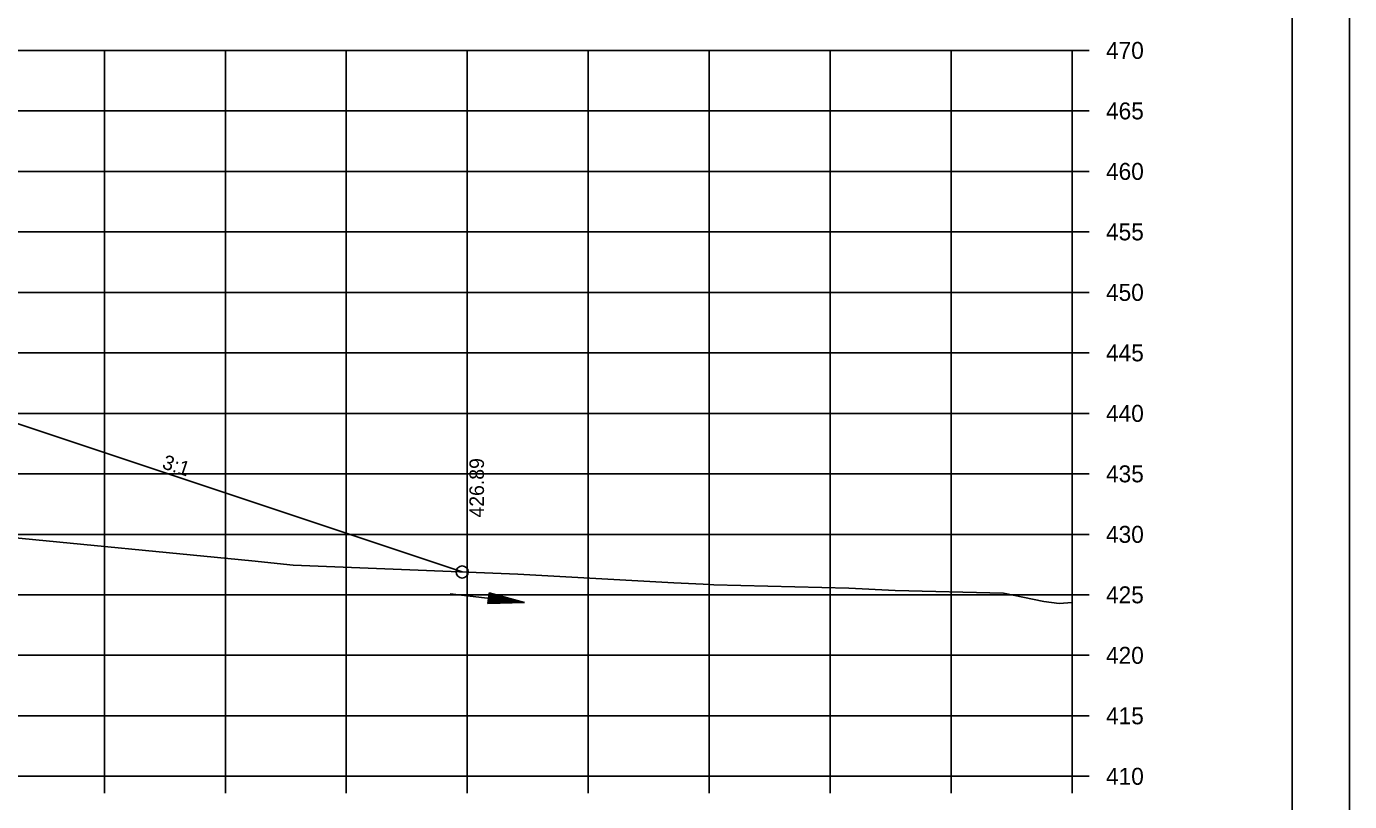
# Model space of a CAD drawing. Extents: x 1538688 to 1540766, y 656250 to 671912.
# Drawn here: x 1538911.7 to 1539021.1, y 668799.4 to 668863.5 of the extents above; entities that cross this region are included whole.
import ezdxf

# ---------------------------------------------------------------- set-up
doc = ezdxf.new("R2010")
doc.units = 0
for name, color, linetype in [('15', 7, 'Continuous'), ('18', 7, 'Continuous'), ('20', 7, 'Continuous'), ('22', 7, 'Continuous'), ('26', 7, 'Continuous'), ('39', 7, 'Continuous'), ('41', 7, 'Continuous'), ('42', 7, 'Continuous'), ('Borings', 7, 'Continuous'), ('Horizontal Alignment', 7, 'Continuous'), ('RipRap', 7, 'Continuous')]:
    doc.layers.add(name, color=color, linetype=linetype)

msp = doc.modelspace()

# ---------------------------------------------------------------- linework, layer by layer
at = {"layer": '15'}
for p, q in [((1538949.87, 668815.75), (1538949.98, 668816.65)), ((1538949.97, 668816.57), (1538952.41, 668815.91)), ((1538949.98, 668816.65), (1538952.9, 668815.85)), ((1538949.87, 668815.75), (1538952.9, 668815.85)), ((1538949.88, 668815.83), (1538952.41, 668815.91)), ((1538949.89, 668815.9), (1538951.89, 668815.97)), ((1538949.9, 668815.98), (1538951.4, 668816.03)), ((1538949.91, 668816.05), (1538950.89, 668816.09)), ((1538949.92, 668816.13), (1538950.39, 668816.14)), ((1538949.93, 668816.27), (1538950.39, 668816.14)), ((1538949.94, 668816.34), (1538950.89, 668816.09)), ((1538949.95, 668816.42), (1538951.4, 668816.03)), ((1538949.96, 668816.49), (1538951.89, 668815.97))]:
    msp.add_line(p, q, dxfattribs=at)
at = {"layer": '18'}
msp.add_lwpolyline([(1538909.36, 668821.33), (1538930.38, 668819.3), (1538933.8, 668818.94), (1538937.93, 668818.78), (1538952.37, 668818.18), (1538965.24, 668817.47), (1538967.67, 668817.36), (1538968.55, 668817.31), (1538979.73, 668817.04), (1538983.54, 668816.84), (1538992.5, 668816.63), (1538995.85, 668815.93), (1538997.12, 668815.75), (1538998.18, 668815.84)], dxfattribs=at)
at = {"layer": '20'}
msp.add_lwpolyline([(1538804.62, 668838.41), (1538816.67, 668834.4), (1538821.67, 668834.3), (1538824.67, 668834.24), (1538825.17, 668834.24), (1538825.18, 668833.74), (1538826.18, 668833.76), (1538858.18, 668834.4), (1538890.18, 668833.76), (1538891.18, 668833.74), (1538891.19, 668834.24), (1538891.69, 668834.24), (1538894.69, 668834.3), (1538899.69, 668834.4), (1538947.76, 668818.37)], dxfattribs=at)
at = {"layer": '22'}
for p, q in [((1538718.18, 668861.48), (1538998.18, 668861.48)), ((1538918.18, 668801.48), (1538918.18, 668861.48)), ((1538928.18, 668801.48), (1538928.18, 668861.48)), ((1538938.18, 668801.48), (1538938.18, 668861.48)), ((1538948.18, 668801.48), (1538948.18, 668861.48)), ((1538958.18, 668801.48), (1538958.18, 668861.48)), ((1538968.18, 668801.48), (1538968.18, 668861.48)), ((1538978.18, 668801.48), (1538978.18, 668861.48)), ((1538988.18, 668801.48), (1538988.18, 668861.48)), ((1538998.18, 668801.48), (1538998.18, 668861.48)), ((1538718.18, 668856.48), (1538998.18, 668856.48)), ((1538718.18, 668851.48), (1538998.18, 668851.48)), ((1538718.18, 668846.48), (1538998.18, 668846.48)), ((1538718.18, 668841.48), (1538998.18, 668841.48)), ((1538718.18, 668836.48), (1538998.18, 668836.48)), ((1538718.18, 668831.48), (1538998.18, 668831.48)), ((1538718.18, 668826.48), (1538998.18, 668826.48)), ((1538718.18, 668821.48), (1538998.18, 668821.48)), ((1538718.18, 668816.48), (1538998.18, 668816.48)), ((1538718.18, 668811.48), (1538998.18, 668811.48)), ((1538718.18, 668806.48), (1538998.18, 668806.48)), ((1538718.18, 668801.48), (1538998.18, 668801.48))]:
    msp.add_line(p, q, dxfattribs=at)
at = {"layer": '26'}
msp.add_lwpolyline([(1538687.77, 668924.84), (1539021.11, 668924.84), (1539021.11, 668711.5), (1538687.77, 668711.5)], close=True, dxfattribs=at)
msp.add_circle((1538947.76, 668818.37), 0.5, dxfattribs=at)
at = {"layer": '39'}
msp.add_line((1538946.76, 668816.56), (1538952.9, 668815.85), dxfattribs=at)
at = {"layer": 'Borings'}
for p, q in [((1538998.18, 668801.48), (1538998.18, 668861.48)), ((1538999.58, 668861.48), (1538998.18, 668861.48)), ((1538999.58, 668856.48), (1538998.18, 668856.48)), ((1538999.58, 668851.48), (1538998.18, 668851.48)), ((1538999.58, 668846.48), (1538998.18, 668846.48)), ((1538999.58, 668841.48), (1538998.18, 668841.48)), ((1538999.58, 668836.48), (1538998.18, 668836.48)), ((1538999.58, 668831.48), (1538998.18, 668831.48)), ((1538999.58, 668826.48), (1538998.18, 668826.48)), ((1538999.58, 668821.48), (1538998.18, 668821.48)), ((1538999.58, 668816.48), (1538998.18, 668816.48)), ((1538999.58, 668811.48), (1538998.18, 668811.48)), ((1538999.58, 668806.48), (1538998.18, 668806.48)), ((1538718.18, 668801.48), (1538998.18, 668801.48)), ((1538918.18, 668800.08), (1538918.18, 668801.48)), ((1538928.18, 668800.08), (1538928.18, 668801.48)), ((1538938.18, 668800.08), (1538938.18, 668801.48)), ((1538948.18, 668800.08), (1538948.18, 668801.48)), ((1538958.18, 668800.08), (1538958.18, 668801.48)), ((1538968.18, 668800.08), (1538968.18, 668801.48)), ((1538978.18, 668800.08), (1538978.18, 668801.48)), ((1538988.18, 668800.08), (1538988.18, 668801.48)), ((1538998.18, 668800.08), (1538998.18, 668801.48)), ((1538999.58, 668801.48), (1538998.18, 668801.48))]:
    msp.add_line(p, q, dxfattribs=at)
at = {"layer": 'RipRap'}
msp.add_line((1539016.36, 668715.48), (1539016.36, 668920.94), dxfattribs=at)

# ---------------------------------------------------------------- texts
at = {"layer": '41'}
msp.add_text('426.89', height=1.2, rotation=90, dxfattribs=at).set_placement((1538949.56, 668822.87))
at = {"layer": '42'}
msp.add_text('3:1', height=1.2, rotation=341.5651, dxfattribs=at).set_placement((1538922.88, 668826.96))
at = {"layer": 'Horizontal Alignment'}
for s, p in [('470', (1539000.98, 668860.78)), ('465', (1539000.98, 668855.78)), ('460', (1539000.98, 668850.78)), ('455', (1539000.98, 668845.78)), ('450', (1539000.98, 668840.78)), ('445', (1539000.98, 668835.78)), ('440', (1539000.98, 668830.78)), ('435', (1539000.98, 668825.78)), ('430', (1539000.98, 668820.78)), ('425', (1539000.98, 668815.78)), ('420', (1539000.98, 668810.78)), ('415', (1539000.98, 668805.78)), ('410', (1539000.98, 668800.78))]:
    msp.add_text(s, height=1.4, dxfattribs=at).set_placement(p)

doc.saveas('drawing.dxf')
